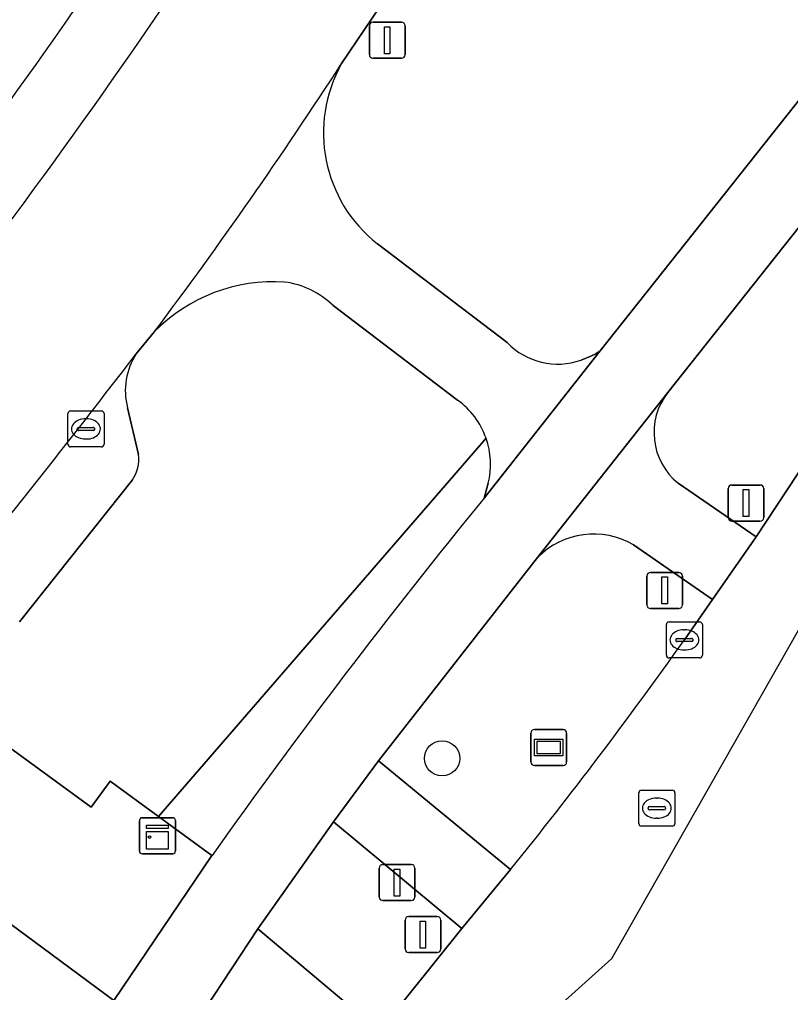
# Model space of a CAD drawing. Extents: x 162542 to 163147, y 380779 to 381521.
# Drawn here: x 163053.22 to 163074.6, y 380931.83 to 380958.83 of the extents above; entities that cross this region are included whole.
import ezdxf

# ---------------------------------------------------------------- set-up
doc = ezdxf.new("R2010")
doc.units = 0
for name, color, linetype in [('IMGEO_Berm_groen', 7, 'Continuous'), ('IMGEO_Boom', 7, 'Continuous'), ('IMGEO_Drukknoppaal', 7, 'Continuous'), ('IMGEO_Fietspad_gesloten', 7, 'Continuous'), ('IMGEO_Fietspad_open', 7, 'Continuous'), ('IMGEO_Kast', 7, 'Continuous'), ('IMGEO_Kolk', 7, 'Continuous'), ('IMGEO_Lichtmast', 7, 'Continuous'), ('IMGEO_Parkeervlak_open', 7, 'Continuous'), ('IMGEO_Rijbaan_lokaal_gesloten', 7, 'Continuous'), ('IMGEO_Rijbaan_lokaal_open', 7, 'Continuous'), ('IMGEO_Rioolput', 7, 'Continuous'), ('IMGEO_Straatnaambord', 7, 'Continuous'), ('IMGEO_Verkeersbordpaal', 7, 'Continuous'), ('IMGEO_Verkeerseiland_groen', 7, 'Continuous'), ('IMGEO_Verkeersregelinstallatiepaal', 7, 'Continuous'), ('IMGEO_Voetpad_open', 7, 'Continuous')]:
    doc.layers.add(name, color=color, linetype=linetype)

msp = doc.modelspace()

# ---------------------------------------------------------------- linework, layer by layer
at = {"layer": 'IMGEO_Berm_groen'}
for points in [[(163068.791, 380949.375), (163069.063, 380949.482), (163069.2, 380949.551), (163069.327, 380949.629), (163077.516, 380959.974), (163074.43, 380965.619)], [(163084.655, 380965.347), (163084.146, 380964.813), (163071.198, 380948.478)], [(163064.768, 380961.607), (163063.64, 380959.812), (163062.151, 380957.602)], [(163063.147, 380952.6), (163066.742, 380949.862)], [(163071.482, 380945.958), (163073.652, 380944.474), (163078.487, 380951.805)], [(163065.367, 380948.265), (163061.913, 380950.891)], [(163056.963, 380950.168), (163056.457, 380949.553)], [(163056.213, 380948.054), (163056.521, 380946.758)], [(163049.664, 380941.012), (163055.2, 380936.965), (163055.731, 380937.691), (163057.07, 380936.712), (163066.157, 380947.208)], [(163066.157, 380947.208), (163057.07, 380936.712), (163058.556, 380935.625)], [(163056.347, 380946.053), (163053.216, 380942.109)], [(163066.101, 380945.542), (163066.22, 380945.956)], [(163050.838, 380923.771), (163055.829, 380931.606), (163053.873, 380933.06), (163052.053, 380934.396), (163051.99, 380934.322), (163034.274, 380915.4)]]:
    msp.add_lwpolyline(points, dxfattribs=at)
msp.add_lwpolyline([(163061.929, 380936.564), (163059.824, 380933.595), (163063.201, 380930.757), (163065.487, 380933.604)], close=True, dxfattribs=at)
for centre, radius, start, end in [((163065.565, 380955.682), 3.917, 150.6462, 231.8767), ((163060.275, 380946.894), 4.657, 86.3613, 135.3344), ((163060.245, 380949.16), 2.404, 46.0494, 82.1948), ((163068.142, 380951.197), 1.934, 223.6465, 289.6139), ((163058.026, 380948.528), 1.874, 146.8495, 194.6601), ((163072.631, 380947.363), 1.815, 142.1217, 230.7383), ((163064.065, 380946.468), 2.219, 19.4795, 54.0692), ((163064.068, 380946.475), 2.214, 346.4333, 19.3281), ((163055.534, 380946.628), 0.995, 324.7373, 7.5347), ((163208.896, 380829.073), 184.27, 140.79796, 144.67321)]:
    msp.add_arc(centre, radius, start, end, dxfattribs=at)
at = {"layer": 'IMGEO_Boom'}
msp.add_circle((163064.939, 380938.324), 0.489, dxfattribs=at)
at = {"layer": 'IMGEO_Drukknoppaal'}
for p, q in [((163063.193, 380934.476), (163063.193, 380935.276)), ((163063.193, 380935.276), (163063.193, 380934.476)), ((163063.293, 380935.376), (163064.083, 380935.376)), ((163064.083, 380935.376), (163063.293, 380935.376)), ((163064.183, 380935.276), (163064.183, 380934.476)), ((163064.183, 380934.476), (163064.183, 380935.276)), ((163064.083, 380934.376), (163063.293, 380934.376)), ((163063.293, 380934.376), (163064.083, 380934.376))]:
    msp.add_line(p, q, dxfattribs=at)
msp.add_lwpolyline([(163063.613, 380935.251), (163063.763, 380935.251), (163063.763, 380934.501), (163063.613, 380934.501), (163063.613, 380935.251)], dxfattribs=at)
for centre, start, end in [((163063.293, 380935.276), 90, 180), ((163063.293, 380935.276), 90, 180), ((163064.083, 380935.276), 0, 90), ((163064.083, 380935.276), 360, 90), ((163063.293, 380934.476), 180, 270), ((163063.293, 380934.476), 180, 270), ((163064.083, 380934.476), 270, 0), ((163064.083, 380934.476), 270, 0)]:
    msp.add_arc(centre, 0.1, start, end, dxfattribs=at)
at = {"layer": 'IMGEO_Fietspad_gesloten'}
for points in [[(163083.177, 380967.125), (163077.516, 380959.974), (163069.327, 380949.629), (163066.101, 380945.542)], [(163058.556, 380935.625), (163055.829, 380931.606), (163057.639, 380930.264), (163059.824, 380933.595), (163061.929, 380936.564), (163063.171, 380938.254), (163067.583, 380943.893), (163071.198, 380948.478), (163084.146, 380964.813), (163084.655, 380965.347)]]:
    msp.add_lwpolyline(points, dxfattribs=at)
msp.add_arc((163208.896, 380829.073), 184.27, 140.79796, 144.67321, dxfattribs=at)
at = {"layer": 'IMGEO_Fietspad_open'}
for points in [[(163066.742, 380949.862), (163063.147, 380952.6)], [(163061.913, 380950.891), (163065.367, 380948.265)], [(163066.22, 380945.956), (163066.101, 380945.542), (163069.327, 380949.629), (163069.2, 380949.551), (163069.063, 380949.482), (163068.791, 380949.375)], [(163071.198, 380948.478), (163067.583, 380943.893)], [(163070.251, 380944.246), (163072.44, 380942.735), (163073.652, 380944.474), (163071.482, 380945.958)]]:
    msp.add_lwpolyline(points, dxfattribs=at)
msp.add_lwpolyline([(163066.839, 380935.238), (163063.171, 380938.254), (163061.929, 380936.564), (163065.487, 380933.604)], close=True, dxfattribs=at)
for centre, radius, start, end in [((162952.999, 381028.249), 130.02, 323.09198, 327.0876), ((163065.565, 380955.682), 3.917, 150.6462, 231.8767), ((163060.275, 380946.894), 4.657, 86.3613, 135.3344), ((163060.245, 380949.16), 2.404, 46.0494, 82.1948), ((163068.142, 380951.197), 1.934, 223.6465, 289.6139), ((163072.631, 380947.363), 1.815, 142.1217, 230.7383), ((163064.065, 380946.468), 2.219, 19.4795, 54.0692), ((163064.068, 380946.475), 2.214, 346.4333, 19.3281), ((163069.142, 380942.368), 2.181, 59.4467, 135.6273)]:
    msp.add_arc(centre, radius, start, end, dxfattribs=at)
at = {"layer": 'IMGEO_Kast'}
for p, q in [((163056.542, 380935.751), (163056.542, 380936.592)), ((163056.542, 380936.592), (163056.542, 380935.751)), ((163056.617, 380936.676), (163057.458, 380936.676)), ((163057.458, 380936.676), (163056.617, 380936.676)), ((163057.542, 380936.601), (163057.542, 380935.76)), ((163057.542, 380935.76), (163057.542, 380936.601)), ((163057.467, 380935.676), (163056.626, 380935.676)), ((163056.626, 380935.676), (163057.467, 380935.676))]:
    msp.add_line(p, q, dxfattribs=at)
for points in [[(163056.737, 380936.466), (163057.337, 380936.466), (163057.337, 380936.381), (163056.737, 380936.381), (163056.737, 380936.466)], [(163056.737, 380936.291), (163057.337, 380936.291), (163057.337, 380935.802), (163056.737, 380935.802), (163056.737, 380936.291)]]:
    msp.add_lwpolyline(points, dxfattribs=at)
msp.add_circle((163056.821, 380936.14), 0.0377, dxfattribs=at)
for centre, start, end in [((163056.62, 380936.598), 92.4484, 184.2845), ((163056.62, 380936.598), 92.4484, 184.2845), ((163057.464, 380936.598), 2.4484, 94.2845), ((163057.464, 380936.598), 2.4484, 94.2845), ((163056.62, 380935.754), 182.4484, 274.2845), ((163056.62, 380935.754), 182.4484, 274.2845), ((163057.464, 380935.754), 272.4484, 4.2845), ((163057.464, 380935.754), 272.4484, 4.2845)]:
    msp.add_arc(centre, 0.0779, start, end, dxfattribs=at)
at = {"layer": 'IMGEO_Kolk'}
for p, q in [((163054.56, 380947.039), (163054.56, 380947.891)), ((163054.635, 380947.965), (163055.487, 380947.965)), ((163055.561, 380947.891), (163055.561, 380947.039)), ((163055.048, 380947.745), (163055.073, 380947.745)), ((163054.819, 380947.459), (163054.819, 380947.471)), ((163055.257, 380947.422), (163054.859, 380947.422)), ((163054.862, 380947.508), (163055.26, 380947.508)), ((163055.303, 380947.471), (163055.303, 380947.459)), ((163055.071, 380947.185), (163055.046, 380947.185)), ((163055.487, 380946.965), (163054.635, 380946.965)), ((163071.158, 380941.184), (163071.158, 380942.036)), ((163071.233, 380942.11), (163072.085, 380942.11)), ((163071.646, 380941.89), (163071.671, 380941.89)), ((163072.159, 380942.036), (163072.159, 380941.184)), ((163071.417, 380941.604), (163071.417, 380941.616)), ((163071.46, 380941.653), (163071.858, 380941.653)), ((163071.901, 380941.616), (163071.901, 380941.604)), ((163071.855, 380941.567), (163071.457, 380941.567)), ((163071.669, 380941.33), (163071.644, 380941.33)), ((163072.085, 380941.11), (163071.233, 380941.11))]:
    msp.add_line(p, q, dxfattribs=at)
for points in [[(163054.56, 380947.039), (163054.56, 380947.891)], [(163054.635, 380947.965), (163055.487, 380947.965)], [(163055.561, 380947.891), (163055.561, 380947.039)], [(163055.487, 380946.965), (163054.635, 380946.965)], [(163071.158, 380941.184), (163071.158, 380942.036)], [(163071.233, 380942.11), (163072.085, 380942.11)], [(163072.159, 380942.036), (163072.159, 380941.184)], [(163072.085, 380941.11), (163071.233, 380941.11)]]:
    msp.add_lwpolyline(points, dxfattribs=at)
for centre, radius, start, end in [((163054.637, 380947.889), 0.0765, 91.552, 178.448), ((163054.637, 380947.889), 0.0765, 91.552, 178.448), ((163055.485, 380947.889), 0.0765, 1.552, 88.448), ((163055.485, 380947.889), 0.0765, 1.552, 88.448), ((163054.859, 380947.468), 0.0403, 85.8775, 175.7526), ((163054.856, 380947.458), 0.0366, 178.938, 274.7102), ((163055.26, 380947.465), 0.043, 264.8664, 352.4533), ((163055.264, 380947.47), 0.0386, 1.7309, 96.639), ((163054.637, 380947.041), 0.0765, 181.552, 268.448), ((163054.637, 380947.041), 0.0765, 181.552, 268.448), ((163055.485, 380947.041), 0.0765, 271.552, 358.448), ((163055.485, 380947.041), 0.0765, 271.552, 358.448), ((163071.235, 380942.034), 0.0765, 91.552, 178.448), ((163071.235, 380942.034), 0.0765, 91.552, 178.448), ((163072.083, 380942.034), 0.0765, 1.552, 88.448), ((163072.083, 380942.034), 0.0765, 1.552, 88.448), ((163071.457, 380941.613), 0.0403, 85.8775, 175.7526), ((163071.454, 380941.603), 0.0366, 178.938, 274.7102), ((163071.858, 380941.61), 0.043, 264.8664, 352.4533), ((163071.862, 380941.615), 0.0386, 1.7309, 96.639), ((163071.235, 380941.186), 0.0765, 181.552, 268.448), ((163071.235, 380941.186), 0.0765, 181.552, 268.448), ((163072.083, 380941.186), 0.0765, 271.552, 358.448), ((163072.083, 380941.186), 0.0765, 271.552, 358.448)]:
    msp.add_arc(centre, radius, start, end, dxfattribs=at)
for centre, major_axis, ratio, start_param, end_param in [((163055.047, 380947.465), (-0.387, 0.002), 0.722429, 4.712389, 7.853982), ((163055.072, 380947.465), (-0.39, 0.002), 0.717154, 1.570796, 4.712389), ((163071.645, 380941.61), (-0.387, 0.002), 0.722429, 4.712389, 7.853982), ((163071.67, 380941.61), (-0.39, 0.002), 0.717154, 1.570796, 4.712389)]:
    msp.add_ellipse(centre, major_axis=major_axis, ratio=ratio, start_param=start_param, end_param=end_param, dxfattribs=at)
at = {"layer": 'IMGEO_Lichtmast'}
for p, q in [((163062.921, 380957.851), (163062.921, 380958.651)), ((163062.921, 380958.651), (163062.921, 380957.851)), ((163063.021, 380958.751), (163063.811, 380958.751)), ((163063.811, 380958.751), (163063.021, 380958.751)), ((163063.911, 380958.651), (163063.911, 380957.851)), ((163063.911, 380957.851), (163063.911, 380958.651)), ((163063.811, 380957.751), (163063.021, 380957.751)), ((163063.021, 380957.751), (163063.811, 380957.751))]:
    msp.add_line(p, q, dxfattribs=at)
msp.add_lwpolyline([(163063.341, 380958.626), (163063.491, 380958.626), (163063.491, 380957.876), (163063.341, 380957.876), (163063.341, 380958.626)], dxfattribs=at)
for centre, start, end in [((163063.021, 380958.651), 90, 180), ((163063.021, 380958.651), 90, 180), ((163063.811, 380958.651), 0, 90), ((163063.811, 380958.651), 360, 90), ((163063.021, 380957.851), 180, 270), ((163063.021, 380957.851), 180, 270), ((163063.811, 380957.851), 270, 0), ((163063.811, 380957.851), 270, 0)]:
    msp.add_arc(centre, 0.1, start, end, dxfattribs=at)
at = {"layer": 'IMGEO_Parkeervlak_open'}
for points in [[(163056.521, 380946.758), (163056.213, 380948.054)], [(163053.216, 380942.109), (163056.347, 380946.053)]]:
    msp.add_lwpolyline(points, dxfattribs=at)
for centre, radius, start, end in [((162909.375, 381059.906), 176.9, 318.30711, 327.7613), ((162907.518, 381061.16), 181.118, 318.33701, 327.73632), ((162818.723, 381131.66), 299.467, 320.45933, 322.54739), ((163058.026, 380948.528), 1.874, 146.8495, 194.6601), ((163055.534, 380946.628), 0.995, 324.7373, 7.5347)]:
    msp.add_arc(centre, radius, start, end, dxfattribs=at)
at = {"layer": 'IMGEO_Rijbaan_lokaal_gesloten'}
for points in [[(163062.369, 380926.22), (163069.643, 380932.768), (163092.997, 380973.876), (163099.48, 380989.07), (163114.525, 381043.88), (163135.379, 381116.471), (163139.069, 381133.952), (163137.61, 381134.315), (163137.557, 381133.07), (163136.979, 381131.279), (163105.941, 381018.863), (163101.737, 381003.421), (163101.031, 381000.829)], [(163078.487, 380951.805), (163073.652, 380944.474), (163072.44, 380942.735), (163071.659, 380941.61)], [(163066.839, 380935.238), (163065.487, 380933.604), (163063.201, 380930.757), (163060.559, 380927.818), (163062.369, 380926.22)]]:
    msp.add_lwpolyline(points, dxfattribs=at)
msp.add_arc((162965.63, 381016.805), 129.987, 321.13376, 324.65601, dxfattribs=at)
at = {"layer": 'IMGEO_Rijbaan_lokaal_open'}
for points in [[(163062.151, 380957.602), (163063.64, 380959.812), (163064.768, 380961.607), (163067.907, 380966.811)], [(163056.457, 380949.553), (163056.963, 380950.168)]]:
    msp.add_lwpolyline(points, dxfattribs=at)
for centre, radius, start, end in [((162907.518, 381061.16), 181.118, 318.33701, 327.73632), ((162952.999, 381028.249), 130.02, 323.09198, 327.0876), ((162818.723, 381131.66), 299.467, 320.45933, 322.54739)]:
    msp.add_arc(centre, radius, start, end, dxfattribs=at)
at = {"layer": 'IMGEO_Rioolput'}
for p, q in [((163070.394, 380936.515), (163070.394, 380937.367)), ((163070.469, 380937.441), (163071.321, 380937.441)), ((163071.395, 380937.367), (163071.395, 380936.515)), ((163070.882, 380937.221), (163070.907, 380937.221)), ((163070.653, 380936.935), (163070.653, 380936.947)), ((163071.091, 380936.898), (163070.693, 380936.898)), ((163070.696, 380936.984), (163071.094, 380936.984)), ((163071.137, 380936.947), (163071.137, 380936.935)), ((163070.905, 380936.661), (163070.88, 380936.661)), ((163071.321, 380936.441), (163070.469, 380936.441))]:
    msp.add_line(p, q, dxfattribs=at)
for points in [[(163070.394, 380936.515), (163070.394, 380937.367)], [(163070.469, 380937.441), (163071.321, 380937.441)], [(163071.395, 380937.367), (163071.395, 380936.515)], [(163071.321, 380936.441), (163070.469, 380936.441)]]:
    msp.add_lwpolyline(points, dxfattribs=at)
for centre, radius, start, end in [((163070.471, 380937.365), 0.0765, 91.552, 178.448), ((163070.471, 380937.365), 0.0765, 91.552, 178.448), ((163071.319, 380937.365), 0.0765, 1.552, 88.448), ((163071.319, 380937.365), 0.0765, 1.552, 88.448), ((163070.693, 380936.944), 0.0403, 85.8775, 175.7526), ((163070.69, 380936.934), 0.0366, 178.938, 274.7102), ((163071.094, 380936.941), 0.043, 264.8664, 352.4533), ((163071.098, 380936.946), 0.0386, 1.7309, 96.639), ((163070.471, 380936.517), 0.0765, 181.552, 268.448), ((163070.471, 380936.517), 0.0765, 181.552, 268.448), ((163071.319, 380936.517), 0.0765, 271.552, 358.448), ((163071.319, 380936.517), 0.0765, 271.552, 358.448)]:
    msp.add_arc(centre, radius, start, end, dxfattribs=at)
for centre, major_axis, ratio, start_param, end_param in [((163070.881, 380936.941), (-0.387, 0.002), 0.722429, 4.712389, 7.853982), ((163070.906, 380936.941), (-0.39, 0.002), 0.717154, 1.570796, 4.712389)]:
    msp.add_ellipse(centre, major_axis=major_axis, ratio=ratio, start_param=start_param, end_param=end_param, dxfattribs=at)
at = {"layer": 'IMGEO_Straatnaambord'}
for p, q in [((163067.402, 380938.224), (163067.402, 380939.024)), ((163067.402, 380939.024), (163067.402, 380938.224)), ((163067.502, 380939.124), (163068.292, 380939.124)), ((163068.292, 380939.124), (163067.502, 380939.124)), ((163068.392, 380939.024), (163068.392, 380938.224)), ((163068.392, 380938.224), (163068.392, 380939.024)), ((163068.292, 380938.124), (163067.502, 380938.124)), ((163067.502, 380938.124), (163068.292, 380938.124))]:
    msp.add_line(p, q, dxfattribs=at)
for points in [[(163067.503, 380938.856), (163068.291, 380938.856), (163068.291, 380938.392), (163067.503, 380938.392), (163067.503, 380938.856)], [(163067.568, 380938.791), (163067.568, 380938.457), (163068.226, 380938.457), (163068.226, 380938.791), (163067.568, 380938.791)]]:
    msp.add_lwpolyline(points, dxfattribs=at)
for centre, start, end in [((163067.502, 380939.024), 90, 180), ((163067.502, 380939.024), 90, 180), ((163068.292, 380939.024), 0, 90), ((163068.292, 380939.024), 360, 90), ((163067.502, 380938.224), 180, 270), ((163067.502, 380938.224), 180, 270), ((163068.292, 380938.224), 270, 0), ((163068.292, 380938.224), 270, 0)]:
    msp.add_arc(centre, 0.1, start, end, dxfattribs=at)
at = {"layer": 'IMGEO_Verkeersbordpaal'}
for p, q in [((163072.872, 380945.008), (163072.872, 380945.808)), ((163072.872, 380945.808), (163072.872, 380945.008)), ((163072.972, 380945.908), (163073.762, 380945.908)), ((163073.762, 380945.908), (163072.972, 380945.908)), ((163073.862, 380945.808), (163073.862, 380945.008)), ((163073.862, 380945.008), (163073.862, 380945.808)), ((163073.762, 380944.908), (163072.972, 380944.908)), ((163072.972, 380944.908), (163073.762, 380944.908))]:
    msp.add_line(p, q, dxfattribs=at)
msp.add_lwpolyline([(163073.292, 380945.783), (163073.442, 380945.783), (163073.442, 380945.033), (163073.292, 380945.033), (163073.292, 380945.783)], dxfattribs=at)
for centre, start, end in [((163072.972, 380945.808), 90, 180), ((163072.972, 380945.808), 90, 180), ((163073.762, 380945.808), 0, 90), ((163073.762, 380945.808), 360, 90), ((163072.972, 380945.008), 180, 270), ((163072.972, 380945.008), 180, 270), ((163073.762, 380945.008), 270, 0), ((163073.762, 380945.008), 270, 0)]:
    msp.add_arc(centre, 0.1, start, end, dxfattribs=at)
at = {"layer": 'IMGEO_Verkeerseiland_groen'}
for points in [[(163071.659, 380941.61), (163072.44, 380942.735), (163070.251, 380944.246)], [(163067.583, 380943.893), (163063.171, 380938.254), (163066.839, 380935.238)]]:
    msp.add_lwpolyline(points, dxfattribs=at)
for centre, radius, start, end in [((163069.142, 380942.368), 2.181, 59.4467, 135.6273), ((162965.63, 381016.805), 129.987, 321.13376, 324.65601)]:
    msp.add_arc(centre, radius, start, end, dxfattribs=at)
at = {"layer": 'IMGEO_Verkeersregelinstallatiepaal'}
for p, q in [((163070.616, 380942.582), (163070.616, 380943.382)), ((163070.616, 380943.382), (163070.616, 380942.582)), ((163070.716, 380943.482), (163071.506, 380943.482)), ((163071.506, 380943.482), (163070.716, 380943.482)), ((163071.606, 380943.382), (163071.606, 380942.582)), ((163071.606, 380942.582), (163071.606, 380943.382)), ((163071.506, 380942.482), (163070.716, 380942.482)), ((163070.716, 380942.482), (163071.506, 380942.482)), ((163063.911, 380933.035), (163063.911, 380933.835)), ((163063.911, 380933.835), (163063.911, 380933.035)), ((163064.011, 380933.935), (163064.801, 380933.935)), ((163064.801, 380933.935), (163064.011, 380933.935)), ((163064.901, 380933.835), (163064.901, 380933.035)), ((163064.901, 380933.035), (163064.901, 380933.835)), ((163064.801, 380932.935), (163064.011, 380932.935)), ((163064.011, 380932.935), (163064.801, 380932.935))]:
    msp.add_line(p, q, dxfattribs=at)
for points in [[(163071.036, 380943.357), (163071.186, 380943.357), (163071.186, 380942.607), (163071.036, 380942.607), (163071.036, 380943.357)], [(163064.331, 380933.81), (163064.481, 380933.81), (163064.481, 380933.06), (163064.331, 380933.06), (163064.331, 380933.81)]]:
    msp.add_lwpolyline(points, dxfattribs=at)
for centre, start, end in [((163070.716, 380943.382), 90, 180), ((163070.716, 380943.382), 90, 180), ((163071.506, 380943.382), 0, 90), ((163071.506, 380943.382), 360, 90), ((163070.716, 380942.582), 180, 270), ((163070.716, 380942.582), 180, 270), ((163071.506, 380942.582), 270, 0), ((163071.506, 380942.582), 270, 0), ((163064.011, 380933.835), 90, 180), ((163064.011, 380933.835), 90, 180), ((163064.801, 380933.835), 0, 90), ((163064.801, 380933.835), 360, 90), ((163064.011, 380933.035), 180, 270), ((163064.011, 380933.035), 180, 270), ((163064.801, 380933.035), 270, 0), ((163064.801, 380933.035), 270, 0)]:
    msp.add_arc(centre, 0.1, start, end, dxfattribs=at)
at = {"layer": 'IMGEO_Voetpad_open'}
for points in [[(163057.07, 380936.712), (163055.731, 380937.691), (163055.2, 380936.965), (163049.664, 380941.012), (163049.557, 380940.888), (163047.072, 380938.052), (163048.768, 380936.807), (163052.053, 380934.396), (163053.873, 380933.06), (163055.829, 380931.606), (163058.556, 380935.625)], [(163060.559, 380927.818), (163063.201, 380930.757), (163059.824, 380933.595), (163057.639, 380930.264)]]:
    msp.add_lwpolyline(points, close=True, dxfattribs=at)
msp.add_arc((162909.375, 381059.906), 176.9, 318.30711, 327.7613, dxfattribs=at)

doc.saveas('drawing.dxf')
